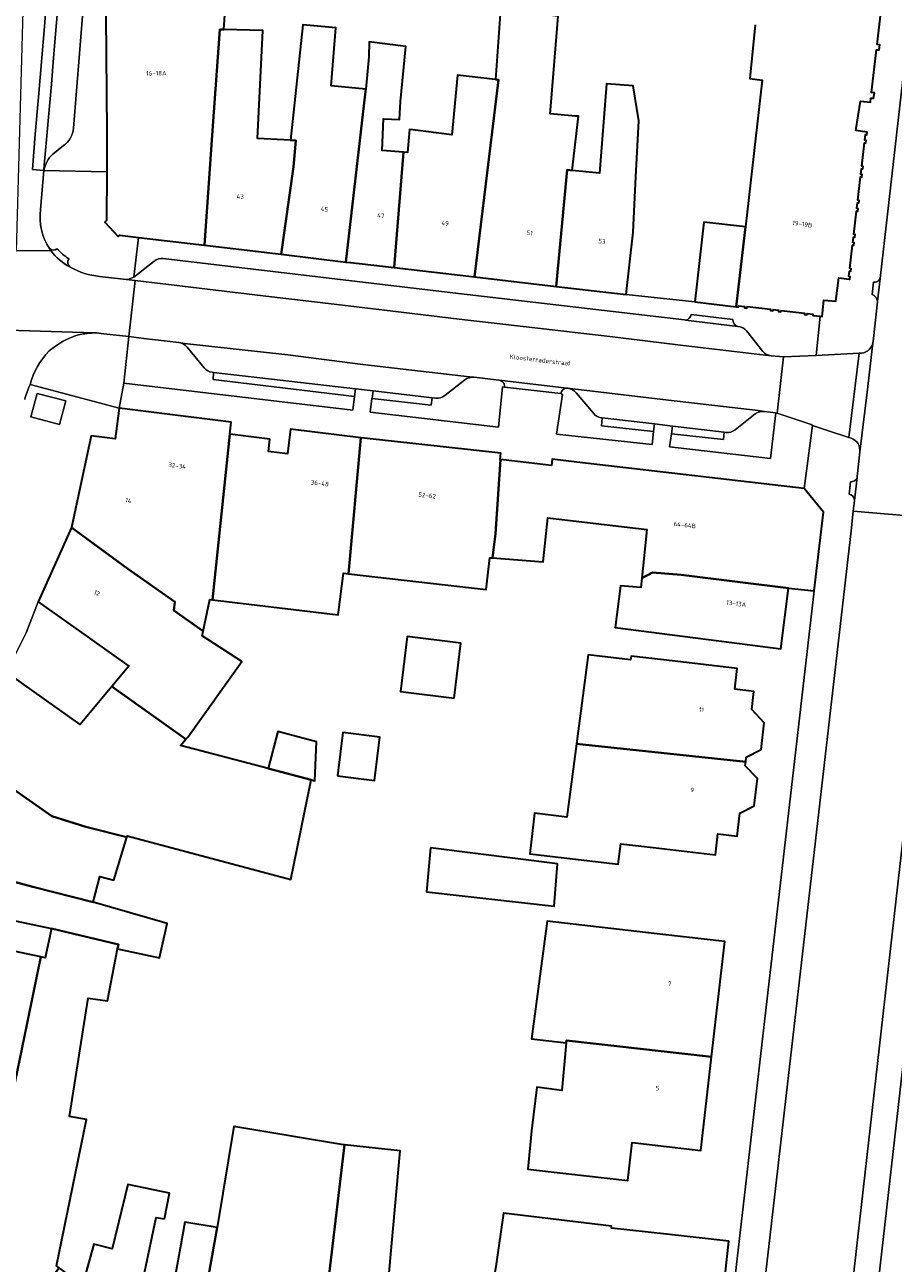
# Model space of a CAD drawing. Header units: metres. Extents: x 197700 to 204338, y 317132 to 325229.
# Tile 716 of 1056: x 202791 to 202860, y 319649 to 319748. Entities that reach past the tile are written whole.
import ezdxf
from ezdxf.enums import TextEntityAlignment as Align

# ---------------------------------------------------------------- set-up
doc = ezdxf.new("R2010")
doc.units = ezdxf.units.M
for name, color, linetype, lineweight in [('B-WE-GR-BEPLANTING_CULTUUR_HEESTERS-GV', 90, 'Continuous', 18), ('B-WE-IE-TERREINAFSCHEIDING_KUNSTMATIG_MUUR-G', 90, 'IE-TERREINAFSCHEIDING-KUNSTMATIG-DICHT', 18), ('B-WE-OG-BEBOUWING-GV', 7, 'Continuous', 35), ('B-WE-OG-BEBOUWING-T18', 10, 'Continuous', 18), ('B-WE-OG-TERREIN_ERF-GV', 7, 'Continuous', 18), ('B-WE-OG-TOPOGRAFIE-T18', 10, 'Continuous', 18), ('B-WE-VH-VERHARDING_ASFALT-GV', 252, 'Continuous', 18), ('B-WE-VH-VERHARDING_BETONSTRAATSTEEN-GV', 252, 'Continuous', 18), ('B-WE-VH-VERHARDING_GESLOTEN-GV', 252, 'Continuous', 18), ('B-WE-VH-VERHARDING_OPEN-GV', 252, 'Continuous', 18), ('B-WE-VH-VERHARDING_STRAATBAKSTEEN-GV', 252, 'Continuous', 18), ('B-WE-VH-VERHARDING_TEGEL-GV', 252, 'Continuous', 18)]:
    doc.layers.add(name, color=color, linetype=linetype, lineweight=lineweight)
doc.styles.add('NLCS-ISO-M200-T18', font='NLCS-ISO.ttf', dxfattribs={"height": 0.36})
doc.linetypes.add('IE-TERREINAFSCHEIDING-KUNSTMATIG-DICHT', pattern='A,8,-1,[82,NLCS.SHX,S=0.75,R=90,X=0,Y=0],-1', length=10)

msp = doc.modelspace()

# ---------------------------------------------------------------- linework, layer by layer
at = {"layer": 'B-WE-GR-BEPLANTING_CULTUUR_HEESTERS-GV'}
for points in [[(202803.107, 319723.046), (202803.084, 319723.05), (202800.282, 319723.365), (202799.091, 319723.506), (202798.683, 319719.781)], [(202805.116, 319721.016), (202803.758, 319722.669)], [(202798.683, 319719.781), (202817.005, 319717.623), (202817.145, 319718.716), (202805.841, 319720.083), (202805.869, 319720.653), (202805.741, 319720.668)], [(202825.949, 319720.046), (202824.363, 319718.795)], [(202828.82, 319719.976), (202828.718, 319720.021), (202828.681, 319720.025), (202826.71, 319720.258)], [(202823.627, 319718.587), (202823.336, 319718.621), (202823.267, 319718.031), (202818.543, 319718.566), (202818.529, 319718.567), (202818.382, 319717.471), (202828.649, 319716.272), (202828.98, 319719.482), (202829.133, 319719.474)], [(202833.642, 319718.948), (202833.758, 319718.891), (202833.304, 319715.722), (202840.929, 319714.887), (202841.054, 319715.921), (202836.898, 319716.385), (202836.95, 319717.012)], [(202834.191, 319719.376), (202834.114, 319719.385)], [(202836.242, 319717.394), (202834.858, 319719.024)], [(202842.477, 319715.748), (202842.326, 319714.709), (202850.407, 319713.762), (202850.821, 319717.408), (202849.935, 319717.526)], [(202849.187, 319717.341), (202847.568, 319716.053)], [(202846.829, 319715.856), (202846.711, 319715.87), (202846.641, 319715.273), (202842.477, 319715.748)]]:
    msp.add_lwpolyline(points, dxfattribs=at)
for points in [[(202803.758, 319722.669, 0.167353), (202803.107, 319723.046)], [(202805.741, 319720.668, -0.200814), (202805.116, 319721.016)], [(202826.71, 319720.258, 0.179091), (202825.949, 319720.046)], [(202829.133, 319719.474, 0.364451), (202828.82, 319719.976)], [(202824.363, 319718.795, -0.209804), (202823.627, 319718.587)], [(202834.114, 319719.385, 0.379215), (202833.642, 319718.948)], [(202834.858, 319719.024, 0.192802), (202834.191, 319719.376)], [(202836.95, 319717.012, -0.230173), (202836.242, 319717.394)], [(202849.935, 319717.526, 0.168076), (202849.187, 319717.341)], [(202847.568, 319716.053, -0.248226), (202846.829, 319715.856)]]:
    msp.add_lwpolyline(points, format="xyb", dxfattribs=at)
msp.add_lwpolyline([(202791.748, 319718.974), (202791.256, 319717.085), (202793.551, 319716.487), (202794.043, 319718.377)], close=True, dxfattribs=at)
at = {"layer": 'B-WE-IE-TERREINAFSCHEIDING_KUNSTMATIG_MUUR-G'}
msp.add_lwpolyline([(202838.853, 319726.884), (202844.352, 319726.281)], dxfattribs=at)
at = {"layer": 'B-WE-OG-BEBOUWING-GV'}
for points in [[(202807.287, 319759.308), (202797.14, 319758.37), (202797.239, 319749.138), (202797.339, 319739.906), (202797.324, 319736.698), (202797.306, 319732.785), (202797.177, 319732.671), (202798.225, 319731.505), (202798.37, 319731.625), (202799.861, 319731.447), (202805.13, 319730.82), (202805.785, 319739.996), (202806.36, 319748.063), (202806.697, 319748.056), (202806.759, 319749.24), (202807.025, 319754.315)], [(202828.407, 319744.075), (202828.65, 319744.048), (202826.741, 319728.283), (202833.268, 319727.529), (202834.152, 319736.842), (202834.552, 319736.801), (202835.04, 319741.123), (202834.799, 319741.144), (202832.775, 319741.32), (202832.852, 319742.247), (202833.422, 319749.127), (202828.811, 319749.665)], [(202811.266, 319730.09), (202816.435, 319729.475), (202817.992, 319742.882), (202818.032, 319743.294), (202815.271, 319743.559), (202815.635, 319748.202), (202813.001, 319748.436), (202812.018, 319739.213), (202812.434, 319739.19), (202812.259, 319737.073)], [(202812.018, 319739.213), (202809.368, 319739.361), (202809.795, 319747.988), (202806.697, 319748.056), (202806.36, 319748.063), (202805.785, 319739.996), (202805.13, 319730.82), (202811.266, 319730.09), (202812.259, 319737.073), (202812.434, 319739.19)], [(202816.435, 319729.475), (202816.817, 319729.43), (202820.311, 319729.026), (202821.066, 319738.261), (202819.336, 319738.403), (202819.467, 319740.927), (202820.728, 319740.862), (202820.803, 319742.31), (202821.242, 319746.719), (202818.321, 319747.07), (202818.28, 319745.879), (202818.032, 319743.294), (202817.992, 319742.882)], [(202821.789, 319740.039), (202821.53, 319740.071), (202821.378, 319738.235), (202821.066, 319738.261), (202820.311, 319729.026), (202826.741, 319728.283), (202828.65, 319744.048), (202828.407, 319744.075), (202825.369, 319744.413), (202824.915, 319739.648)], [(202833.268, 319727.529), (202838.853, 319726.884), (202839.427, 319731.851), (202839.626, 319736.286), (202839.881, 319740.756), (202839.422, 319743.557), (202837.28, 319743.714), (202836.731, 319736.58), (202834.552, 319736.801), (202834.152, 319736.842)], [(202848.396, 319732.289), (202845.084, 319732.668), (202844.352, 319726.281), (202847.648, 319725.894)], [(202805.035, 319699.97), (202805.575, 319702.483), (202805.784, 319702.458), (202807.152, 319715.705), (202807.272, 319716.677), (202798.307, 319717.785), (202797.99, 319715.34), (202796.08, 319715.584), (202794.509, 319708.251), (202798.994, 319704.933), (202802.755, 319702.298), (202802.675, 319701.623)], [(202816.659, 319704.537), (202817.653, 319715.424), (202812.025, 319716.096), (202811.79, 319714.13), (202810.254, 319714.314), (202810.377, 319715.306), (202807.152, 319715.705), (202805.784, 319702.458), (202815.828, 319701.26), (202816.248, 319704.584)], [(202816.659, 319704.537), (202827.678, 319703.284), (202827.961, 319705.825), (202828.166, 319705.81), (202828.402, 319707.729), (202828.814, 319713.679), (202828.794, 319713.681), (202828.849, 319714.178), (202817.918, 319715.392), (202817.653, 319715.424)], [(202834.913, 319713.48), (202832.936, 319713.709), (202832.879, 319713.213), (202828.814, 319713.679), (202828.402, 319707.729), (202828.166, 319705.81), (202832.231, 319705.509), (202832.609, 319709.032), (202840.52, 319708.099), (202840.109, 319704.203), (202840.958, 319704.645), (202843.252, 319704.467), (202851.855, 319703.387), (202853.903, 319703.177), (202854.639, 319709.47), (202853.111, 319711.373)], [(202794.509, 319708.251), (202791.842, 319702.293), (202795.947, 319699.39), (202799.092, 319697.167), (202797.717, 319695.521), (202803.65, 319691.316), (202803.794, 319691.485), (202808.135, 319697.538), (202804.952, 319699.584), (202805.035, 319699.97), (202802.675, 319701.623), (202802.755, 319702.298), (202798.994, 319704.933)], [(202840.109, 319704.203), (202840.03, 319703.449), (202838.398, 319703.587), (202837.988, 319700.247), (202846.27, 319699.176), (202851.228, 319698.535), (202851.855, 319703.387), (202843.252, 319704.467), (202840.958, 319704.645)], [(202825.105, 319694.598), (202825.652, 319699.011), (202821.36, 319699.542), (202820.814, 319695.13)], [(202834.896, 319690.954), (202848.426, 319689.509), (202848.469, 319689.88), (202849.655, 319690.502), (202849.904, 319692.635), (202848.914, 319693.694), (202849.082, 319695.129), (202847.542, 319695.309), (202847.737, 319696.977), (202842.77, 319697.556), (202839.257, 319697.965), (202839.221, 319697.662), (202835.831, 319698.057)], [(202785.05, 319690.696), (202792.938, 319685.177), (202795.66, 319684.319), (202798.936, 319683.491), (202798.967, 319683.591), (202812.052, 319680.096), (202813.664, 319688.064), (202810.225, 319688.969), (202803.22, 319690.811), (202803.65, 319691.316), (202797.717, 319695.521), (202795.188, 319692.494), (202793.365, 319693.789), (202789.302, 319696.678)], [(202810.225, 319688.969), (202813.664, 319688.064), (202813.964, 319687.985), (202814.099, 319691.121), (202811.005, 319691.935)], [(202815.781, 319688.385), (202818.729, 319688.021), (202819.158, 319691.486), (202816.21, 319691.851)], [(202848.426, 319689.509), (202834.896, 319690.954), (202834.122, 319685.075), (202831.526, 319685.417), (202831.149, 319682.156), (202838.235, 319681.338), (202838.423, 319682.963), (202841.033, 319682.658), (202845.999, 319682.078), (202846.194, 319683.747), (202847.733, 319683.568), (202847.946, 319685.397), (202849.102, 319686.003), (202849.354, 319688.169), (202848.39, 319689.201)], [(202796.242, 319678.291), (202796.759, 319680.354), (202797.884, 319680.055), (202798.936, 319683.491), (202795.66, 319684.319), (202792.938, 319685.177), (202785.05, 319690.696), (202781.301, 319685.421), (202788.308, 319680.335), (202791.42, 319679.523)], [(202792.898, 319676.18), (202798.249, 319674.918), (202798.18, 319674.555), (202801.544, 319673.851), (202802.141, 319676.586), (202796.242, 319678.291), (202791.42, 319679.523), (202788.308, 319680.335), (202781.301, 319685.421), (202776.407, 319678.535), (202778.86, 319677.357), (202777.656, 319670.799), (202785.369, 319669.478), (202786.398, 319674.599), (202786.523, 319675.078), (202786.7, 319675.04), (202787.197, 319677.387)], [(202823.22, 319682.623), (202822.892, 319679.111), (202833.109, 319677.958), (202833.376, 319681.358)], [(202798.18, 319674.555), (202798.249, 319674.918), (202792.898, 319676.18), (202792.401, 319673.833), (202792.042, 319673.909), (202788.281, 319655.783), (202787.533, 319652.631), (202782.561, 319645.245), (202787.807, 319641.521), (202793.515, 319649.045), (202793.293, 319649.204), (202795.694, 319660.921), (202794.344, 319661.147), (202795.826, 319670.613), (202797.389, 319670.412)], [(202845.694, 319665.917), (202846.759, 319675.142), (202841.792, 319675.716), (202832.556, 319676.783), (202831.301, 319667.36), (202834.071, 319667.035), (202834.09, 319667.241)], [(202782.561, 319645.245), (202787.533, 319652.631), (202788.281, 319655.783), (202792.042, 319673.909), (202786.7, 319675.04), (202786.523, 319675.078), (202786.398, 319674.599), (202785.369, 319669.478), (202784.238, 319663.848), (202782.459, 319655.723), (202777.504, 319648.835)], [(202834.071, 319667.035), (202833.714, 319663.243), (202831.722, 319663.489), (202831.303, 319660.004), (202831.011, 319656.948), (202834.028, 319656.6), (202838.995, 319656.027), (202839.348, 319659.076), (202844.831, 319658.443), (202845.694, 319665.917), (202834.09, 319667.241)], [(202798.817, 319633.653), (202808.161, 319626.974), (202813.587, 319634.746), (202815.087, 319648.374), (202815.131, 319648.772), (202816.329, 319658.898), (202816.091, 319658.923), (202807.48, 319660.348), (202806.149, 319652.275), (202804.175, 319641.211)], [(202815.087, 319648.374), (202819.816, 319647.773), (202820.797, 319658.42), (202816.329, 319658.898), (202815.131, 319648.772)], [(202801.944, 319652.979), (202802.336, 319655.015), (202799.013, 319655.708), (202797.744, 319650.576), (202796.295, 319650.948), (202795.39, 319647.7), (202793.515, 319649.045), (202787.807, 319641.521), (202788.068, 319641.336), (202794.488, 319636.747), (202800.117, 319644.13), (202799.506, 319644.634), (202799.939, 319646.695), (202800.35, 319648.656), (202801.281, 319653.09)], [(202842.1, 319651.734), (202837.684, 319652.216), (202837.696, 319652.378), (202829.043, 319653.423), (202828.478, 319649.357), (202827.872, 319645.667), (202835.879, 319644.585), (202836.671, 319644.525), (202846.988, 319643.311), (202847.58, 319648.396), (202846.775, 319648.484), (202847.07, 319651.191)], [(202798.817, 319633.653), (202804.175, 319641.211), (202806.149, 319652.275), (202803.567, 319652.707), (202802.772, 319648.251), (202802.42, 319646.279), (202799.939, 319646.695), (202799.506, 319644.634), (202800.117, 319644.13), (202794.488, 319636.747)]]:
    msp.add_lwpolyline(points, close=True, dxfattribs=at)
msp.add_lwpolyline([(202849.188, 319748.451), (202848.74, 319744.141), (202849.752, 319744.022), (202848.396, 319732.289), (202847.648, 319725.894), (202847.856, 319725.87), (202847.869, 319725.981), (202848.332, 319725.925), (202848.317, 319725.819), (202848.517, 319725.789), (202848.535, 319725.91), (202850.403, 319725.692), (202850.393, 319725.589), (202850.589, 319725.56), (202850.606, 319725.676), (202851.058, 319725.623), (202851.048, 319725.515), (202851.243, 319725.487), (202851.26, 319725.603), (202853.136, 319725.386), (202853.127, 319725.281), (202853.32, 319725.252), (202853.338, 319725.369), (202853.796, 319725.312), (202853.789, 319725.207), (202854.373, 319725.136), (202854.534, 319725.116), (202854.565, 319725.397), (202854.681, 319726.425), (202855.628, 319726.335), (202855.869, 319728.2), (202856.69, 319728.1), (202856.759, 319728.092), (202856.782, 319728.299), (202856.67, 319728.311), (202856.725, 319728.744), (202856.829, 319728.732), (202856.851, 319728.94), (202856.741, 319728.952), (202856.965, 319730.821), (202857.076, 319730.812), (202857.104, 319731.014), (202856.988, 319731.03), (202857.043, 319731.47), (202857.149, 319731.465), (202857.178, 319731.663), (202857.064, 319731.68), (202857.283, 319733.549), (202857.394, 319733.538), (202857.423, 319733.738), (202857.307, 319733.755), (202857.359, 319734.203), (202857.47, 319734.195), (202857.498, 319734.391), (202857.382, 319734.408), (202857.6, 319736.276), (202857.709, 319736.266), (202857.738, 319736.464), (202857.621, 319736.481), (202857.68, 319736.932), (202857.787, 319736.923), (202857.815, 319737.122), (202857.699, 319737.138), (202857.92, 319739.009), (202858.03, 319738.997), (202858.063, 319739.188), (202857.94, 319739.209), (202857.996, 319739.668), (202858.103, 319739.656), (202858.135, 319739.851), (202857.232, 319739.999), (202857.612, 319742.324), (202858.404, 319742.242), (202858.418, 319742.58), (202858.654, 319742.588), (202858.712, 319742.999), (202858.488, 319743.031), (202858.884, 319746.447), (202859.1, 319746.431), (202859.158, 319746.845), (202858.941, 319746.875), (202859.25, 319749.614)], dxfattribs=at)
at = {"layer": 'B-WE-OG-TERREIN_ERF-GV'}
for points in [[(202806.759, 319749.24), (202806.697, 319748.056), (202809.795, 319747.988), (202809.368, 319739.361), (202812.018, 319739.213), (202813.001, 319748.436), (202815.635, 319748.202), (202815.271, 319743.559), (202818.032, 319743.294), (202818.28, 319745.879), (202818.321, 319747.07), (202821.242, 319746.719), (202820.803, 319742.31), (202820.728, 319740.862), (202819.467, 319740.927), (202819.336, 319738.403), (202821.066, 319738.261), (202821.378, 319738.235), (202821.53, 319740.071), (202821.789, 319740.039), (202824.915, 319739.648), (202825.369, 319744.413), (202828.407, 319744.075), (202828.811, 319749.665)], [(202833.422, 319749.127), (202832.852, 319742.247), (202832.775, 319741.32), (202834.799, 319741.144), (202835.04, 319741.123), (202834.552, 319736.801), (202836.731, 319736.58), (202837.28, 319743.714), (202839.422, 319743.557), (202839.881, 319740.756), (202839.626, 319736.286), (202839.427, 319731.851), (202838.853, 319726.884), (202844.352, 319726.281), (202845.084, 319732.668), (202848.396, 319732.289), (202849.752, 319744.022), (202848.74, 319744.141), (202849.188, 319748.451)], [(202847.58, 319648.396), (202853.903, 319703.177), (202851.855, 319703.387), (202851.228, 319698.535), (202846.27, 319699.176), (202837.988, 319700.247), (202838.398, 319703.587), (202840.03, 319703.449), (202840.109, 319704.203), (202840.52, 319708.099), (202832.609, 319709.032), (202832.231, 319705.509), (202828.166, 319705.81), (202827.961, 319705.825), (202827.678, 319703.284), (202816.659, 319704.537), (202816.248, 319704.584), (202815.828, 319701.26), (202805.784, 319702.458), (202805.575, 319702.483), (202805.035, 319699.97), (202804.952, 319699.584), (202808.135, 319697.538), (202803.794, 319691.485), (202803.65, 319691.316), (202803.22, 319690.811), (202810.225, 319688.969), (202811.005, 319691.935), (202814.099, 319691.121), (202813.964, 319687.985), (202813.664, 319688.064), (202812.052, 319680.096), (202798.967, 319683.591), (202798.936, 319683.491), (202797.884, 319680.055), (202796.759, 319680.354), (202796.242, 319678.291), (202802.141, 319676.586), (202801.544, 319673.851), (202798.18, 319674.555), (202797.389, 319670.412), (202795.826, 319670.613), (202794.344, 319661.147), (202795.694, 319660.921), (202793.293, 319649.204)], [(202802.772, 319648.251), (202803.567, 319652.707), (202806.149, 319652.275), (202807.48, 319660.348), (202816.091, 319658.923), (202816.329, 319658.898), (202820.797, 319658.42), (202819.816, 319647.773)], [(202795.39, 319647.7), (202796.295, 319650.948), (202797.744, 319650.576), (202799.013, 319655.708), (202802.336, 319655.015), (202801.944, 319652.979), (202801.281, 319653.09), (202800.35, 319648.656)], [(202828.478, 319649.357), (202829.043, 319653.423), (202837.696, 319652.378), (202837.684, 319652.216), (202842.1, 319651.734), (202847.07, 319651.191), (202846.775, 319648.484)]]:
    msp.add_lwpolyline(points, dxfattribs=at)
for points in [[(202825.652, 319699.011), (202825.105, 319694.598), (202820.814, 319695.13), (202821.36, 319699.542)], [(202835.831, 319698.057), (202839.221, 319697.662), (202839.257, 319697.965), (202842.77, 319697.556), (202847.737, 319696.977), (202847.542, 319695.309), (202849.082, 319695.129), (202848.914, 319693.694), (202849.904, 319692.635), (202849.655, 319690.502), (202848.469, 319689.88), (202848.426, 319689.509), (202848.39, 319689.201), (202849.354, 319688.169), (202849.102, 319686.003), (202847.946, 319685.397), (202847.733, 319683.568), (202846.194, 319683.747), (202845.999, 319682.078), (202841.033, 319682.658), (202838.423, 319682.963), (202838.235, 319681.338), (202831.149, 319682.156), (202831.526, 319685.417), (202834.122, 319685.075), (202834.896, 319690.954)], [(202818.729, 319688.021), (202815.781, 319688.385), (202816.21, 319691.851), (202819.158, 319691.486)], [(202833.376, 319681.358), (202833.109, 319677.958), (202822.892, 319679.111), (202823.22, 319682.623)], [(202792.898, 319676.18), (202787.197, 319677.387), (202786.7, 319675.04), (202792.042, 319673.909), (202792.401, 319673.833)], [(202841.792, 319675.716), (202846.759, 319675.142), (202845.694, 319665.917), (202844.831, 319658.443), (202839.348, 319659.076), (202838.995, 319656.027), (202834.028, 319656.6), (202831.011, 319656.948), (202831.303, 319660.004), (202831.722, 319663.489), (202833.714, 319663.243), (202834.071, 319667.035), (202831.301, 319667.36), (202832.556, 319676.783)]]:
    msp.add_lwpolyline(points, close=True, dxfattribs=at)
at = {"layer": 'B-WE-VH-VERHARDING_ASFALT-GV'}
for points in [[(202791.115, 319804.103), (202789.991, 319806.365), (202787.163, 319805.376), (202789.248, 319799.474), (202790.479, 319792.913), (202790.89, 319760.106), (202790.071, 319730.363), (202792.845, 319730.39)], [(202863.097, 319762.794), (202862.538, 319757.668), (202859.174, 319728.167), (202858.963, 319726.311), (202858.961, 319726.293), (202858.605, 319723.114), (202858.59, 319722.986), (202858.135, 319719.055), (202857.555, 319714.307), (202857.344, 319712.336), (202857.333, 319712.245), (202857.119, 319710.415), (202857.029, 319709.555), (202863.926, 319708.965)], [(202792.027, 319733.677), (202792.291, 319736.789), (202791.371, 319736.876), (202791.596, 319739.701), (202791.86, 319742.666), (202792.366, 319748.625), (202792.58, 319751.807), (202792.855, 319756.944), (202793.77, 319756.861)], [(202792.845, 319730.39), (202790.071, 319730.363), (202779.124, 319730.326), (202777.239, 319730.403), (202777.035, 319724.513)], [(202797.075, 319723.741), (202799.091, 319723.506), (202799.582, 319727.983), (202798.654, 319728.093), (202796.747, 319728.321)], [(202777.035, 319724.513), (202786.795, 319724.114), (202796.32, 319723.803)], [(202796.32, 319723.803), (202786.795, 319724.114)]]:
    msp.add_lwpolyline(points, dxfattribs=at)
msp.add_lwpolyline([(202792.293, 319736.81), (202792.328, 319737.228), (202792.895, 319743.693), (202793.061, 319745.798), (202793.226, 319747.685), (202793.38, 319749.57), (202793.496, 319751.453), (202793.661, 319754.598), (202793.765, 319756.802), (202793.77, 319756.861), (202792.855, 319756.944), (202792.58, 319751.807), (202792.366, 319748.625), (202791.86, 319742.666), (202791.596, 319739.701), (202791.371, 319736.876), (202792.291, 319736.789)], close=True, dxfattribs=at)
for points in [[(202792.738, 319730.543, -0.186006), (202792.027, 319733.677)], [(202792.845, 319730.39, -0.007459), (202792.738, 319730.543)], [(202794.393, 319729.067, -0.11532), (202792.845, 319730.39)], [(202796.747, 319728.321, -0.107558), (202794.393, 319729.067)], [(202792.713, 319722.363, -0.079718), (202794.596, 319723.498)], [(202794.596, 319723.498, -0.067081), (202795.566, 319723.734)], [(202795.566, 319723.734, -0.043404), (202796.32, 319723.803)], [(202796.32, 319723.803, -0.042641), (202797.075, 319723.741)], [(202791.185, 319719.672, -0.131472), (202792.713, 319722.363)], [(202790.764, 319718.494, -0.045276), (202791.185, 319719.672)]]:
    msp.add_lwpolyline(points, format="xyb", dxfattribs=at)
at = {"layer": 'B-WE-VH-VERHARDING_BETONSTRAATSTEEN-GV'}
for points in [[(202793.661, 319754.598), (202793.496, 319751.453), (202793.38, 319749.57), (202793.226, 319747.685), (202793.061, 319745.798), (202792.895, 319743.693), (202792.328, 319737.228), (202792.293, 319736.81)], [(202794.663, 319740.185), (202795.37, 319749.125), (202795.434, 319750.082), (202795.486, 319751.105)], [(202793.007, 319738.102), (202793.858, 319738.781)], [(202801.112, 319729.538), (202799.481, 319728.256)], [(202847.781, 319724.328), (202843.621, 319724.835), (202843.516, 319724.848), (202824.544, 319727.056), (202801.827, 319729.767)], [(202798.654, 319728.093), (202799.582, 319727.983), (202810.502, 319726.687), (202813.49, 319726.34), (202819.536, 319725.616), (202825.513, 319724.917), (202831.551, 319724.201), (202837.562, 319723.528), (202843.215, 319722.838), (202850.458, 319721.971)], [(202858.643, 319727.871), (202858.525, 319726.874)], [(202858.963, 319726.311), (202859.174, 319728.167)], [(202843.621, 319724.835), (202847.781, 319724.328)], [(202847.403, 319724.866), (202844.057, 319725.267)], [(202849.79, 319722.332), (202848.516, 319723.955)], [(202826.71, 319720.258), (202826.335, 319720.292), (202817.807, 319721.278), (202811.811, 319722.052), (202803.543, 319722.967), (202803.107, 319723.046)], [(202803.758, 319722.669), (202805.116, 319721.016)], [(202857.555, 319714.307), (202858.135, 319719.055), (202858.59, 319722.986)], [(202857.487, 319722.179), (202856.683, 319715.44)], [(202805.741, 319720.668), (202805.869, 319720.653), (202817.223, 319719.332), (202818.621, 319719.169), (202823.336, 319718.621)], [(202824.363, 319718.795), (202825.949, 319720.046)], [(202834.114, 319719.385), (202828.718, 319720.021), (202828.82, 319719.976)], [(202823.336, 319718.621), (202823.627, 319718.587)], [(202829.133, 319719.474), (202833.642, 319718.948)], [(202849.935, 319717.526), (202849.411, 319717.591), (202842.26, 319718.44), (202834.589, 319719.336), (202834.191, 319719.376)], [(202834.858, 319719.024), (202836.242, 319717.394)], [(202836.95, 319717.012), (202841.126, 319716.523), (202842.565, 319716.355)], [(202847.568, 319716.053), (202849.187, 319717.341)], [(202842.565, 319716.355), (202846.711, 319715.87), (202846.829, 319715.856)], [(202857.555, 319714.421), (202857.555, 319714.307)], [(202856.794, 319711.906), (202856.687, 319710.912)], [(202857.119, 319710.415), (202857.333, 319712.245)]]:
    msp.add_lwpolyline(points, dxfattribs=at)
for points in [[(202793.858, 319738.781, 0.229393), (202794.663, 319740.185)], [(202792.293, 319736.81, -0.155158), (202793.007, 319738.102)], [(202801.827, 319729.767, 0.180203), (202801.112, 319729.538)], [(202799.481, 319728.256, -0.141921), (202798.654, 319728.093)], [(202859.174, 319728.167, -0.409821), (202858.643, 319727.871)], [(202858.525, 319726.874, -0.287354), (202858.963, 319726.311)], [(202844.057, 319725.267, -0.34793), (202843.621, 319724.835)], [(202847.781, 319724.328, -0.35639), (202847.403, 319724.866)], [(202848.516, 319723.955, 0.18608), (202847.781, 319724.328)], [(202803.107, 319723.046, -0.167353), (202803.758, 319722.669)], [(202858.59, 319722.986, -0.361891), (202857.487, 319722.179)], [(202850.458, 319721.971, -0.178142), (202849.79, 319722.332)], [(202805.116, 319721.016, 0.200814), (202805.741, 319720.668)], [(202825.949, 319720.046, -0.179091), (202826.71, 319720.258)], [(202828.82, 319719.976, -0.364451), (202829.133, 319719.474)], [(202823.627, 319718.587, 0.209804), (202824.363, 319718.795)], [(202833.642, 319718.948, -0.379215), (202834.114, 319719.385)], [(202834.191, 319719.376, -0.192802), (202834.858, 319719.024)], [(202836.242, 319717.394, 0.230173), (202836.95, 319717.012)], [(202849.187, 319717.341, -0.168076), (202849.935, 319717.526)], [(202846.829, 319715.856, 0.248226), (202847.568, 319716.053)], [(202856.683, 319715.44, -0.362151), (202857.555, 319714.421)], [(202857.333, 319712.245, -0.332447), (202856.794, 319711.906)], [(202856.687, 319710.912, -0.393006), (202857.119, 319710.415)]]:
    msp.add_lwpolyline(points, format="xyb", dxfattribs=at)
for points in [[(202850.929, 319717.394), (202853.65, 319716.475), (202853.777, 319716.405), (202854.953, 319716.004), (202856.683, 319715.44), (202857.487, 319722.179), (202854.061, 319722.007), (202851.45, 319721.892), (202851.44, 319721.893)], [(202817.145, 319718.716), (202817.223, 319719.332), (202805.869, 319720.653), (202805.841, 319720.083)], [(202818.543, 319718.566), (202823.267, 319718.031), (202823.336, 319718.621), (202818.621, 319719.169)], [(202836.95, 319717.012), (202836.898, 319716.385), (202841.054, 319715.921), (202841.126, 319716.523)], [(202846.711, 319715.87), (202842.565, 319716.355), (202842.477, 319715.748), (202846.641, 319715.273)], [(202853.863, 319620.517), (202854.071, 319620.98), (202854.318, 319621.425), (202855.866, 319623.965), (202856.37, 319624.929), (202856.55, 319626.004), (202864.937, 319699.857), (202864.917, 319700.861), (202864.709, 319701.844), (202863.858, 319704.709), (202863.665, 319705.718), (202863.657, 319706.747)]]:
    msp.add_lwpolyline(points, close=True, dxfattribs=at)
at = {"layer": 'B-WE-VH-VERHARDING_GESLOTEN-GV'}
msp.add_lwpolyline([(202851.075, 319600), (202852.592, 319607.24), (202852.975, 319610.22), (202853.481, 319617.485), (202853.863, 319620.517), (202863.657, 319706.747), (202863.727, 319707.363), (202863.926, 319708.965), (202857.029, 319709.555), (202856.847, 319707.985), (202846.741, 319620.177)], dxfattribs=at)
at = {"layer": 'B-WE-VH-VERHARDING_OPEN-GV'}
msp.add_lwpolyline([(202791.185, 319719.672), (202798.307, 319717.785), (202798.683, 319719.781), (202799.091, 319723.506), (202797.075, 319723.741)], dxfattribs=at)
for points in [[(202794.596, 319723.498, 0.079718), (202792.713, 319722.363)], [(202795.566, 319723.734, 0.067081), (202794.596, 319723.498)], [(202796.32, 319723.803, 0.043404), (202795.566, 319723.734)], [(202797.075, 319723.741, 0.042641), (202796.32, 319723.803)], [(202792.713, 319722.363, 0.131472), (202791.185, 319719.672)]]:
    msp.add_lwpolyline(points, format="xyb", dxfattribs=at)
msp.add_lwpolyline([(202791.842, 319702.293), (202790.879, 319699.833), (202789.302, 319696.678), (202793.365, 319693.789), (202795.188, 319692.494), (202797.717, 319695.521), (202799.092, 319697.167), (202795.947, 319699.39)], close=True, dxfattribs=at)
at = {"layer": 'B-WE-VH-VERHARDING_STRAATBAKSTEEN-GV'}
for points in [[(202798.225, 319731.505), (202797.177, 319732.671), (202797.306, 319732.785), (202797.324, 319736.698), (202792.291, 319736.789), (202792.027, 319733.677)], [(202799.481, 319728.256), (202799.861, 319731.447), (202798.37, 319731.625), (202798.225, 319731.505)], [(202838.853, 319726.884), (202833.268, 319727.529), (202826.741, 319728.283), (202820.311, 319729.026), (202816.817, 319729.43), (202816.435, 319729.475), (202811.266, 319730.09), (202805.13, 319730.82), (202799.861, 319731.447), (202799.481, 319728.256), (202801.112, 319729.538)], [(202801.827, 319729.767), (202824.544, 319727.056), (202843.516, 319724.848), (202843.621, 319724.835)], [(202796.747, 319728.321), (202798.654, 319728.093)], [(202850.458, 319721.971), (202851.44, 319721.893), (202851.45, 319721.892), (202854.061, 319722.007), (202854.373, 319725.136), (202853.789, 319725.207), (202853.796, 319725.312), (202853.338, 319725.369), (202853.32, 319725.252), (202853.127, 319725.281), (202853.136, 319725.386), (202851.26, 319725.603), (202851.243, 319725.487), (202851.048, 319725.515), (202851.058, 319725.623), (202850.606, 319725.676), (202850.589, 319725.56), (202850.393, 319725.589), (202850.403, 319725.692), (202848.535, 319725.91), (202848.517, 319725.789), (202848.317, 319725.819), (202848.332, 319725.925), (202847.869, 319725.981), (202847.856, 319725.87), (202847.648, 319725.894), (202844.352, 319726.281), (202838.853, 319726.884)], [(202844.057, 319725.267), (202847.403, 319724.866)], [(202848.516, 319723.955), (202849.79, 319722.332)]]:
    msp.add_lwpolyline(points, dxfattribs=at)
for points in [[(202792.027, 319733.677, 0.186006), (202792.738, 319730.543)], [(202792.738, 319730.543, 0.007459), (202792.845, 319730.39)], [(202793.339, 319730.517, -0.326161), (202792.738, 319730.543)], [(202792.738, 319730.543, 0.326161), (202793.339, 319730.517)], [(202794.287, 319729.723, -0.04453), (202793.339, 319730.517)], [(202793.339, 319730.517, 0.04453), (202794.287, 319729.723)], [(202792.845, 319730.39, 0.11532), (202794.393, 319729.067)], [(202794.393, 319729.067, -0.373064), (202794.287, 319729.723)], [(202794.287, 319729.723, 0.373064), (202794.393, 319729.067)], [(202801.112, 319729.538, -0.180203), (202801.827, 319729.767)], [(202794.393, 319729.067, 0.107558), (202796.747, 319728.321)], [(202798.654, 319728.093, 0.141921), (202799.481, 319728.256)], [(202843.621, 319724.835, 0.34793), (202844.057, 319725.267)], [(202847.403, 319724.866, 0.35639), (202847.781, 319724.328)], [(202847.781, 319724.328, -0.18608), (202848.516, 319723.955)], [(202849.79, 319722.332, 0.178142), (202850.458, 319721.971)]]:
    msp.add_lwpolyline(points, format="xyb", dxfattribs=at)
for points in [[(202828.718, 319720.021), (202834.114, 319719.385), (202834.191, 319719.376), (202834.589, 319719.336), (202842.26, 319718.44), (202849.411, 319717.591), (202849.935, 319717.526), (202850.821, 319717.408), (202850.929, 319717.394), (202851.44, 319721.893), (202850.458, 319721.971), (202843.215, 319722.838), (202837.562, 319723.528), (202831.551, 319724.201), (202825.513, 319724.917), (202819.536, 319725.616), (202813.49, 319726.34), (202810.502, 319726.687), (202799.582, 319727.983), (202799.091, 319723.506), (202800.282, 319723.365), (202803.084, 319723.05), (202803.107, 319723.046), (202803.543, 319722.967), (202811.811, 319722.052), (202817.807, 319721.278), (202826.335, 319720.292), (202826.71, 319720.258), (202828.681, 319720.025)], [(202817.223, 319719.332), (202817.145, 319718.716), (202817.005, 319717.623), (202798.683, 319719.781), (202798.307, 319717.785), (202807.272, 319716.677), (202807.152, 319715.705), (202810.377, 319715.306), (202810.254, 319714.314), (202811.79, 319714.13), (202812.025, 319716.096), (202817.653, 319715.424), (202817.918, 319715.392), (202828.849, 319714.178), (202828.794, 319713.681), (202828.814, 319713.679), (202832.879, 319713.213), (202832.936, 319713.709), (202834.913, 319713.48), (202853.111, 319711.373), (202853.777, 319716.405), (202853.65, 319716.475), (202850.929, 319717.394), (202850.821, 319717.408), (202850.407, 319713.762), (202842.326, 319714.709), (202842.477, 319715.748), (202842.565, 319716.355), (202841.126, 319716.523), (202841.054, 319715.921), (202840.929, 319714.887), (202833.304, 319715.722), (202833.758, 319718.891), (202833.642, 319718.948), (202829.133, 319719.474), (202828.98, 319719.482), (202828.649, 319716.272), (202818.382, 319717.471), (202818.529, 319718.567), (202818.543, 319718.566), (202818.621, 319719.169)]]:
    msp.add_lwpolyline(points, close=True, dxfattribs=at)
at = {"layer": 'B-WE-VH-VERHARDING_TEGEL-GV'}
for points in [[(202797.339, 319739.906), (202797.239, 319749.138), (202797.14, 319758.37), (202797.002, 319762.052), (202796.967, 319763.013)], [(202859.174, 319728.167), (202862.538, 319757.668), (202863.097, 319762.794)], [(202795.486, 319751.105), (202795.434, 319750.082), (202795.37, 319749.125), (202794.663, 319740.185)], [(202859.25, 319749.614), (202858.941, 319746.875), (202859.158, 319746.845), (202859.1, 319746.431), (202858.884, 319746.447), (202858.488, 319743.031), (202858.712, 319742.999), (202858.654, 319742.588), (202858.418, 319742.58), (202858.404, 319742.242), (202857.612, 319742.324), (202857.232, 319739.999), (202858.135, 319739.851), (202858.103, 319739.656), (202857.996, 319739.668), (202857.94, 319739.209), (202858.063, 319739.188), (202858.03, 319738.997), (202857.92, 319739.009), (202857.699, 319737.138), (202857.815, 319737.122), (202857.787, 319736.923), (202857.68, 319736.932), (202857.621, 319736.481), (202857.738, 319736.464), (202857.709, 319736.266), (202857.6, 319736.276), (202857.382, 319734.408), (202857.498, 319734.391), (202857.47, 319734.195), (202857.359, 319734.203), (202857.307, 319733.755), (202857.423, 319733.738), (202857.394, 319733.538), (202857.283, 319733.549), (202857.064, 319731.68), (202857.178, 319731.663), (202857.149, 319731.465), (202857.043, 319731.47), (202856.988, 319731.03), (202857.104, 319731.014), (202857.076, 319730.812), (202856.965, 319730.821), (202856.741, 319728.952), (202856.851, 319728.94), (202856.829, 319728.732), (202856.725, 319728.744), (202856.67, 319728.311), (202856.782, 319728.299), (202856.759, 319728.092), (202856.69, 319728.1), (202855.869, 319728.2), (202855.628, 319726.335), (202854.681, 319726.425), (202854.565, 319725.397), (202854.534, 319725.116), (202854.373, 319725.136), (202854.061, 319722.007), (202857.487, 319722.179)], [(202792.293, 319736.81), (202792.291, 319736.789), (202797.324, 319736.698), (202797.339, 319739.906)], [(202793.858, 319738.781), (202793.007, 319738.102)], [(202858.525, 319726.874), (202858.643, 319727.871)], [(202858.59, 319722.986), (202858.605, 319723.114), (202858.961, 319726.293), (202858.963, 319726.311)], [(202791.842, 319702.293), (202794.509, 319708.251), (202796.08, 319715.584), (202797.99, 319715.34), (202798.307, 319717.785), (202791.185, 319719.672)], [(202856.683, 319715.44), (202854.953, 319716.004), (202853.777, 319716.405), (202853.111, 319711.373), (202854.639, 319709.47), (202853.903, 319703.177), (202847.58, 319648.396), (202846.988, 319643.311)], [(202864.546, 319713.953), (202864.53, 319713.814), (202863.926, 319708.965), (202863.727, 319707.363), (202863.657, 319706.747), (202863.665, 319705.718), (202863.858, 319704.709), (202864.709, 319701.844), (202864.917, 319700.861), (202864.937, 319699.857), (202856.55, 319626.004)], [(202857.333, 319712.245), (202857.344, 319712.336), (202857.555, 319714.307), (202857.555, 319714.421)], [(202856.687, 319710.912), (202856.794, 319711.906)], [(202846.741, 319620.177), (202856.847, 319707.985), (202857.029, 319709.555), (202857.119, 319710.415)], [(202759.738, 319662.563), (202759.628, 319661.354), (202762.746, 319659.312), (202776.407, 319678.535), (202781.301, 319685.421), (202785.05, 319690.696), (202789.302, 319696.678), (202790.879, 319699.833), (202791.842, 319702.293)]]:
    msp.add_lwpolyline(points, dxfattribs=at)
for points in [[(202794.663, 319740.185, -0.229393), (202793.858, 319738.781)], [(202793.007, 319738.102, 0.155158), (202792.293, 319736.81)], [(202858.643, 319727.871, 0.409821), (202859.174, 319728.167)], [(202858.963, 319726.311, 0.287354), (202858.525, 319726.874)], [(202857.487, 319722.179, 0.361891), (202858.59, 319722.986)], [(202791.185, 319719.672, 0.045276), (202790.764, 319718.494)], [(202857.555, 319714.421, 0.362151), (202856.683, 319715.44)], [(202856.794, 319711.906, 0.332447), (202857.333, 319712.245)], [(202857.119, 319710.415, 0.393006), (202856.687, 319710.912)]]:
    msp.add_lwpolyline(points, format="xyb", dxfattribs=at)
msp.add_lwpolyline([(202791.748, 319718.974), (202794.043, 319718.377), (202793.551, 319716.487), (202791.256, 319717.085)], close=True, dxfattribs=at)

# ---------------------------------------------------------------- texts
at = {"layer": 'B-WE-OG-BEBOUWING-T18', "style": 'NLCS-ISO-M200-T18'}
for s, rotation, p in [('16-18A', 0.6, (202801.289, 319744.565)), ('45', 353.3, (202814.728, 319733.706)), ('47', 353.4, (202819.238, 319733.177)), ('49', 353.5, (202824.39, 319732.581)), ('19-19B', 351.7, (202852.953, 319732.514)), ('51', 353.5, (202831.155, 319731.8)), ('53', 353.5, (202836.925, 319731.133)), ('32-34', 353, (202802.958, 319713.18)), ('36-48', 353.2, (202814.365, 319711.788)), ('14', 348, (202799.06, 319710.399)), ('52-62', 353.7, (202822.942, 319710.809)), ('64-64B', 353.4, (202843.552, 319708.453)), ('12', 335.9, (202796.542, 319703.002)), ('13-13A', 352.7, (202847.664, 319702.163)), ('11', 353.4, (202844.886, 319693.679)), ('9', 353.4, (202844.137, 319687.263)), ('7', 353.5, (202842.343, 319671.767)), ('5', 353.5, (202841.379, 319663.418))]:
    msp.add_text(s, height=0.36, rotation=rotation, dxfattribs=at).set_placement(p, align=Align.MIDDLE)
msp.add_text('43', height=0.36, dxfattribs=at).set_placement((202807.997, 319734.705), align=Align.MIDDLE)
at = {"layer": 'B-WE-OG-TOPOGRAFIE-T18', "style": 'NLCS-ISO-M200-T18'}
msp.add_text('Kloosterraderstraat', height=0.36, rotation=353.3, dxfattribs=at).set_placement((202831.988, 319721.639), align=Align.MIDDLE)

doc.saveas('drawing.dxf')
